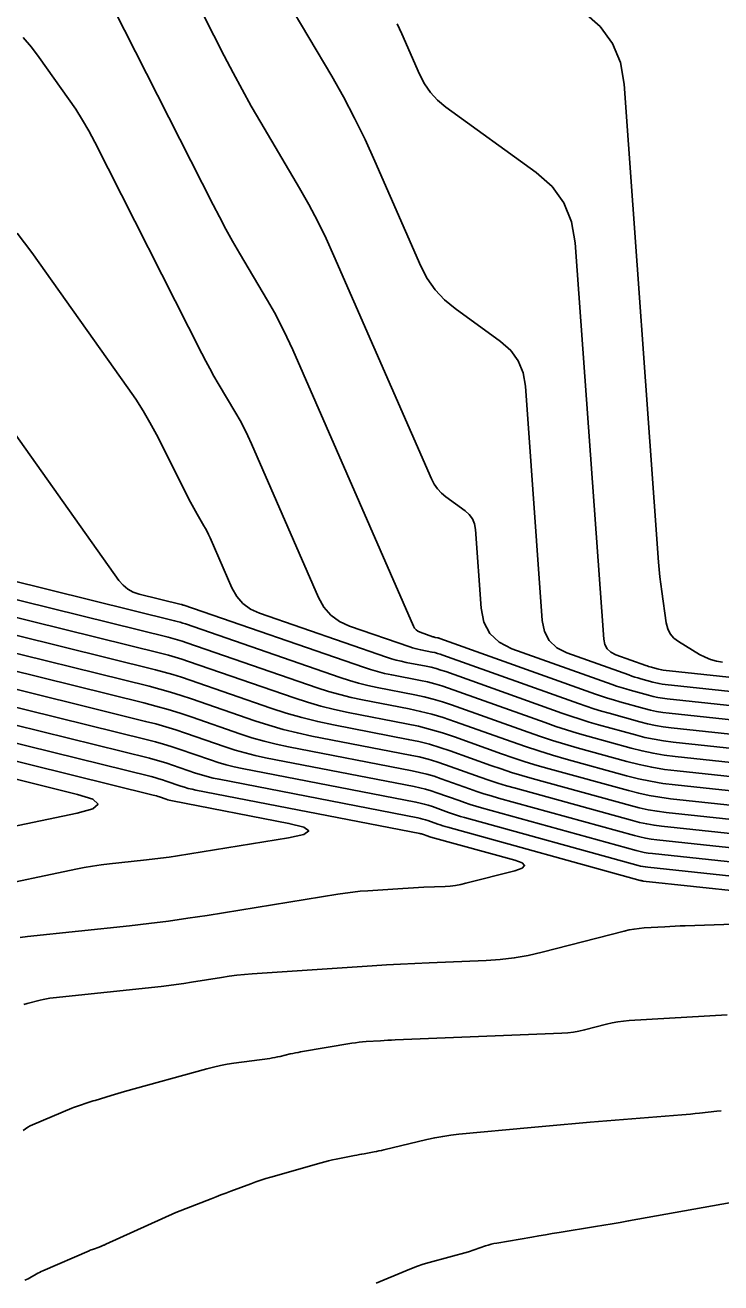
# Model space of a CAD drawing. Extents: x 1354696 to 1366163, y 660729 to 670380.
# Drawn here: x 1362099.4 to 1362146.1, y 664834.4 to 664918.9 of the extents above; entities that cross this region are included whole.
import ezdxf

# ---------------------------------------------------------------- set-up
doc = ezdxf.new("R2010")
doc.units = 0
doc.layers.add('R_Contours', color=7, linetype='Continuous')

msp = doc.modelspace()

# ---------------------------------------------------------------- linework, layer by layer
at = {"layer": 'R_Contours'}
for points in [[(1362185.436, 664868.088), (1362142.616, 664872.66), (1362142.192, 664872.714), (1362141.771, 664872.785), (1362141.354, 664872.873), (1362140.939, 664872.978), (1362139.289, 664873.434), (1362138.878, 664873.552), (1362138.469, 664873.677), (1362138.062, 664873.81), (1362137.658, 664873.95), (1362127.218, 664877.683), (1362127.179, 664877.696), (1362127.14, 664877.707), (1362127.101, 664877.717), (1362127.061, 664877.726), (1362126.901, 664877.757), (1362126.861, 664877.765), (1362126.821, 664877.775), (1362126.782, 664877.786), (1362126.743, 664877.799), (1362125.882, 664878.096), (1362125.737, 664878.163), (1362125.614, 664878.253), (1362125.514, 664878.368), (1362125.436, 664878.508), (1362117.328, 664897.069), (1362116.944, 664897.912), (1362116.535, 664898.742), (1362116.102, 664899.56), (1362115.643, 664900.364), (1362113.759, 664903.557), (1362113.294, 664904.359), (1362112.842, 664905.168), (1362112.404, 664905.984), (1362111.978, 664906.807), (1362102.292, 664925.92)], [(1362109.308, 664923.553), (1362112.733, 664916.794), (1362113.32, 664915.66), (1362113.924, 664914.536), (1362114.546, 664913.422), (1362115.186, 664912.317), (1362117.782, 664907.919), (1362118.414, 664906.81), (1362119.011, 664905.684), (1362119.574, 664904.541), (1362120.102, 664903.379), (1362126.65, 664888.392), (1362126.83, 664888.043), (1362127.05, 664887.728), (1362127.312, 664887.445), (1362127.614, 664887.195), (1362128.905, 664886.262), (1362129.191, 664886.008), (1362129.403, 664885.713), (1362129.542, 664885.377), (1362129.607, 664885.001), (1362129.989, 664879.711), (1362130.172, 664878.781), (1362130.577, 664878.019), (1362131.203, 664877.424), (1362132.05, 664876.998), (1362138.785, 664874.59), (1362139.086, 664874.486), (1362139.389, 664874.387), (1362139.694, 664874.293), (1362140.001, 664874.205), (1362141.232, 664873.866), (1362141.541, 664873.787), (1362141.852, 664873.721), (1362142.166, 664873.668), (1362142.482, 664873.628), (1362185.742, 664869.009)], [(1362186.049, 664869.931), (1362142.348, 664874.596), (1362142.14, 664874.623), (1362141.933, 664874.658), (1362141.728, 664874.701), (1362141.524, 664874.753), (1362140.713, 664874.977), (1362140.511, 664875.035), (1362140.31, 664875.096), (1362140.11, 664875.162), (1362139.911, 664875.231), (1362135.734, 664876.724), (1362135.06, 664877.063), (1362134.562, 664877.536), (1362134.24, 664878.143), (1362134.094, 664878.883), (1362132.958, 664894.627), (1362132.803, 664895.521), (1362132.474, 664896.317), (1362131.97, 664897.017), (1362131.292, 664897.619), (1362128.23, 664899.833), (1362127.513, 664900.426), (1362126.893, 664901.096), (1362126.369, 664901.845), (1362125.943, 664902.672), (1362122.856, 664909.738), (1362122.193, 664911.194), (1362121.488, 664912.627), (1362120.739, 664914.038), (1362119.948, 664915.427), (1362115.329, 664923.253)], [(1362146.193, 664876.094), (1362145.788, 664876.159), (1362145.398, 664876.267), (1362145.022, 664876.418), (1362144.66, 664876.612), (1362143.243, 664877.473), (1362142.926, 664877.712), (1362142.682, 664878), (1362142.513, 664878.338), (1362142.417, 664878.723), (1362142.113, 664880.838), (1362142.047, 664881.327), (1362141.99, 664881.818), (1362141.941, 664882.309), (1362141.902, 664882.801), (1362139.587, 664914.899), (1362139.336, 664916.343), (1362138.804, 664917.631), (1362137.989, 664918.762), (1362136.893, 664919.735)], [(1362124.354, 664918.942), (1362124.659, 664918.272), (1362125.839, 664915.57), (1362126.172, 664914.925), (1362126.581, 664914.34), (1362127.065, 664913.817), (1362127.624, 664913.355), (1362133.679, 664908.976), (1362134.749, 664908.026), (1362135.545, 664906.922), (1362136.065, 664905.665), (1362136.31, 664904.254), (1362138.229, 664877.634), (1362138.3, 664877.277), (1362138.455, 664876.984), (1362138.696, 664876.756), (1362139.021, 664876.592), (1362141.038, 664875.871), (1362141.134, 664875.837), (1362141.23, 664875.806), (1362141.327, 664875.776), (1362141.425, 664875.748), (1362141.817, 664875.64), (1362141.915, 664875.615), (1362142.014, 664875.594), (1362142.114, 664875.577), (1362142.215, 664875.564), (1362186.355, 664870.852)], [(1362099.229, 664918.025), (1362099.78, 664917.38), (1362100.294, 664916.701), (1362102.274, 664913.918), (1362102.755, 664913.214), (1362103.209, 664912.493), (1362103.636, 664911.756), (1362104.036, 664911.003), (1362111.223, 664896.82), (1362111.488, 664896.308), (1362111.761, 664895.8), (1362112.042, 664895.297), (1362112.331, 664894.797), (1362113.505, 664892.81), (1362113.79, 664892.309), (1362114.06, 664891.8), (1362114.314, 664891.284), (1362114.553, 664890.759), (1362119.061, 664880.439), (1362119.425, 664879.785), (1362119.894, 664879.246), (1362120.469, 664878.82), (1362121.15, 664878.51), (1362125.189, 664877.114), (1362125.371, 664877.055), (1362125.554, 664877.003), (1362125.739, 664876.956), (1362125.926, 664876.917), (1362126.677, 664876.771), (1362126.864, 664876.732), (1362127.049, 664876.685), (1362127.232, 664876.631), (1362127.413, 664876.57), (1362136.531, 664873.31), (1362137.038, 664873.134), (1362137.548, 664872.967), (1362138.061, 664872.81), (1362138.577, 664872.663), (1362140.647, 664872.091), (1362141.167, 664871.959), (1362141.69, 664871.848), (1362142.218, 664871.759), (1362142.749, 664871.691), (1362185.13, 664867.167)], [(1362098.829, 664904.89), (1362099.81, 664903.595), (1362106.267, 664894.517), (1362106.787, 664893.756), (1362107.278, 664892.977), (1362107.739, 664892.181), (1362108.171, 664891.367), (1362110.468, 664886.834), (1362110.573, 664886.632), (1362110.68, 664886.432), (1362110.791, 664886.234), (1362110.904, 664886.038), (1362111.366, 664885.256), (1362111.478, 664885.059), (1362111.584, 664884.858), (1362111.684, 664884.655), (1362111.778, 664884.449), (1362113.247, 664881.088), (1362113.568, 664880.509), (1362113.984, 664880.031), (1362114.493, 664879.655), (1362115.095, 664879.38), (1362123.635, 664876.43), (1362123.959, 664876.324), (1362124.287, 664876.23), (1362124.617, 664876.148), (1362124.951, 664876.077), (1362126.293, 664875.817), (1362126.627, 664875.746), (1362126.957, 664875.662), (1362127.284, 664875.566), (1362127.608, 664875.457), (1362135.405, 664872.67), (1362136.014, 664872.458), (1362136.628, 664872.258), (1362137.245, 664872.069), (1362137.865, 664871.891), (1362140.355, 664871.204), (1362140.979, 664871.045), (1362141.609, 664870.912), (1362142.244, 664870.805), (1362142.883, 664870.723), (1362184.824, 664866.245)], [(1362184.645, 664865.31), (1362143.017, 664869.755), (1362142.27, 664869.85), (1362141.528, 664869.975), (1362140.792, 664870.131), (1362140.062, 664870.317), (1362137.153, 664871.12), (1362136.428, 664871.327), (1362135.707, 664871.548), (1362134.991, 664871.782), (1362134.278, 664872.03), (1362127.803, 664874.345), (1362127.337, 664874.501), (1362126.866, 664874.64), (1362126.39, 664874.761), (1362125.909, 664874.863), (1362123.977, 664875.237), (1362123.496, 664875.339), (1362123.019, 664875.458), (1362122.547, 664875.594), (1362122.08, 664875.746), (1362110.015, 664879.914), (1362109.969, 664879.929), (1362109.922, 664879.944), (1362109.875, 664879.957), (1362109.828, 664879.969), (1362107.008, 664880.666), (1362106.607, 664880.802), (1362106.249, 664881), (1362105.933, 664881.261), (1362105.659, 664881.584), (1362097.489, 664893.071)], [(1362095.369, 664882.338), (1362109.398, 664878.87), (1362109.58, 664878.822), (1362109.761, 664878.771), (1362109.942, 664878.716), (1362110.12, 664878.656), (1362120.526, 664875.062), (1362121.136, 664874.863), (1362121.752, 664874.686), (1362122.374, 664874.531), (1362123.002, 664874.398), (1362125.526, 664873.909), (1362126.153, 664873.775), (1362126.774, 664873.618), (1362127.389, 664873.437), (1362127.997, 664873.232), (1362133.151, 664871.389), (1362133.967, 664871.106), (1362134.787, 664870.839), (1362135.612, 664870.586), (1362136.441, 664870.349), (1362139.77, 664869.429), (1362140.605, 664869.217), (1362141.447, 664869.039), (1362142.296, 664868.895), (1362143.151, 664868.787), (1362184.753, 664864.345)], [(1362095.268, 664881.157), (1362108.968, 664877.77), (1362109.285, 664877.688), (1362109.601, 664877.599), (1362109.914, 664877.502), (1362110.226, 664877.398), (1362118.971, 664874.377), (1362119.724, 664874.132), (1362120.485, 664873.913), (1362121.252, 664873.722), (1362122.027, 664873.558), (1362125.142, 664872.955), (1362125.916, 664872.79), (1362126.683, 664872.595), (1362127.442, 664872.372), (1362128.192, 664872.119), (1362132.066, 664870.734), (1362132.963, 664870.423), (1362133.866, 664870.128), (1362134.774, 664869.85), (1362135.687, 664869.589), (1362139.738, 664868.47), (1362140.548, 664868.264), (1362141.364, 664868.092), (1362142.187, 664867.953), (1362143.016, 664867.847), (1362184.86, 664863.38)], [(1362095.408, 664879.917), (1362108.538, 664876.671), (1362108.991, 664876.554), (1362109.44, 664876.426), (1362109.887, 664876.289), (1362110.331, 664876.141), (1362117.417, 664873.693), (1362118.313, 664873.401), (1362119.217, 664873.141), (1362120.131, 664872.914), (1362121.053, 664872.718), (1362124.962, 664871.961), (1362125.782, 664871.786), (1362126.594, 664871.581), (1362127.397, 664871.344), (1362128.191, 664871.077), (1362131.353, 664869.947), (1362132.146, 664869.671), (1362132.943, 664869.411), (1362133.745, 664869.165), (1362134.552, 664868.934), (1362139.872, 664867.465), (1362140.573, 664867.287), (1362141.28, 664867.138), (1362141.992, 664867.017), (1362142.71, 664866.926), (1362184.968, 664862.414)], [(1362095.548, 664878.677), (1362108.108, 664875.571), (1362108.696, 664875.419), (1362109.28, 664875.254), (1362109.86, 664875.075), (1362110.436, 664874.883), (1362115.862, 664873.009), (1362116.901, 664872.67), (1362117.95, 664872.369), (1362119.009, 664872.105), (1362120.078, 664871.878), (1362125.091, 664870.908), (1362125.803, 664870.756), (1362126.507, 664870.577), (1362127.205, 664870.372), (1362127.894, 664870.14), (1362130.639, 664869.159), (1362131.328, 664868.92), (1362132.02, 664868.694), (1362132.716, 664868.48), (1362133.417, 664868.28), (1362140.006, 664866.46), (1362140.598, 664866.31), (1362141.195, 664866.183), (1362141.797, 664866.082), (1362142.403, 664866.004), (1362185.076, 664861.449)], [(1362095.688, 664877.436), (1362107.678, 664874.472), (1362108.401, 664874.285), (1362109.119, 664874.081), (1362109.832, 664873.861), (1362110.541, 664873.626), (1362114.777, 664872.162), (1362115.723, 664871.854), (1362116.678, 664871.58), (1362117.642, 664871.339), (1362118.616, 664871.133), (1362125.22, 664869.854), (1362125.824, 664869.726), (1362126.421, 664869.574), (1362127.012, 664869.4), (1362127.598, 664869.203), (1362129.926, 664868.371), (1362130.51, 664868.168), (1362131.097, 664867.976), (1362131.688, 664867.795), (1362132.282, 664867.625), (1362140.14, 664865.455), (1362140.623, 664865.332), (1362141.111, 664865.229), (1362141.602, 664865.146), (1362142.097, 664865.083), (1362185.184, 664860.483)], [(1362185.291, 664859.518), (1362141.791, 664864.162), (1362141.407, 664864.211), (1362141.027, 664864.275), (1362140.649, 664864.355), (1362140.274, 664864.45), (1362131.147, 664866.971), (1362130.659, 664867.11), (1362130.174, 664867.259), (1362129.692, 664867.416), (1362129.213, 664867.583), (1362127.301, 664868.266), (1362126.82, 664868.428), (1362126.335, 664868.571), (1362125.844, 664868.695), (1362125.348, 664868.801), (1362117.057, 664870.406), (1362116.227, 664870.582), (1362115.406, 664870.787), (1362114.591, 664871.021), (1362113.785, 664871.284), (1362110.575, 664872.393), (1362109.77, 664872.661), (1362108.959, 664872.91), (1362108.143, 664873.142), (1362107.321, 664873.355), (1362095.828, 664876.196)], [(1362095.845, 664874.986), (1362107.448, 664872.118), (1362108.127, 664871.942), (1362108.802, 664871.75), (1362109.472, 664871.544), (1362110.138, 664871.322), (1362112.793, 664870.405), (1362113.459, 664870.188), (1362114.133, 664869.994), (1362114.812, 664869.825), (1362115.499, 664869.68), (1362125.477, 664867.748), (1362125.865, 664867.665), (1362126.249, 664867.568), (1362126.628, 664867.456), (1362127.004, 664867.329), (1362128.499, 664866.795), (1362128.874, 664866.665), (1362129.251, 664866.542), (1362129.631, 664866.425), (1362130.012, 664866.316), (1362140.408, 664863.445), (1362140.674, 664863.378), (1362140.942, 664863.321), (1362141.212, 664863.275), (1362141.485, 664863.241), (1362185.399, 664858.552)], [(1362095.415, 664873.886), (1362107.574, 664870.881), (1362108.111, 664870.741), (1362108.645, 664870.59), (1362109.175, 664870.427), (1362109.701, 664870.252), (1362111.8, 664869.527), (1362112.328, 664869.355), (1362112.86, 664869.202), (1362113.397, 664869.068), (1362113.94, 664868.953), (1362125.606, 664866.694), (1362125.886, 664866.634), (1362126.162, 664866.564), (1362126.436, 664866.484), (1362126.707, 664866.393), (1362127.786, 664866.007), (1362128.056, 664865.913), (1362128.328, 664865.824), (1362128.602, 664865.741), (1362128.877, 664865.662), (1362140.542, 664862.44), (1362140.699, 664862.4), (1362140.858, 664862.367), (1362141.018, 664862.34), (1362141.179, 664862.319), (1362185.507, 664857.587)], [(1362094.986, 664872.787), (1362107.701, 664869.644), (1362108.096, 664869.541), (1362108.488, 664869.43), (1362108.878, 664869.31), (1362109.265, 664869.181), (1362110.808, 664868.648), (1362111.196, 664868.522), (1362111.587, 664868.409), (1362111.982, 664868.311), (1362112.381, 664868.226), (1362125.735, 664865.641), (1362125.906, 664865.604), (1362126.076, 664865.561), (1362126.244, 664865.512), (1362126.411, 664865.456), (1362127.072, 664865.219), (1362127.238, 664865.161), (1362127.405, 664865.107), (1362127.573, 664865.056), (1362127.742, 664865.007), (1362140.676, 664861.435), (1362140.725, 664861.423), (1362140.773, 664861.413), (1362140.823, 664861.404), (1362140.872, 664861.398), (1362161.151, 664859.233)], [(1362099.027, 664857.61), (1362099.526, 664857.669), (1362106.371, 664858.396), (1362107.677, 664858.543), (1362108.981, 664858.709), (1362110.283, 664858.893), (1362111.582, 664859.094), (1362120.349, 664860.516), (1362120.854, 664860.592), (1362121.36, 664860.656), (1362121.868, 664860.708), (1362122.376, 664860.748), (1362124.726, 664860.906), (1362125.08, 664860.929), (1362125.434, 664860.949), (1362125.788, 664860.967), (1362126.142, 664860.982), (1362127.559, 664861.039), (1362127.912, 664861.063), (1362128.262, 664861.105), (1362128.61, 664861.166), (1362128.955, 664861.245), (1362132.237, 664862.091), (1362132.734, 664862.263), (1362132.9, 664862.438), (1362132.737, 664862.616), (1362132.243, 664862.796), (1362126.607, 664864.353), (1362126.545, 664864.371), (1362126.482, 664864.39), (1362126.421, 664864.41), (1362126.359, 664864.431), (1362126.114, 664864.519), (1362126.052, 664864.54), (1362125.99, 664864.558), (1362125.927, 664864.574), (1362125.863, 664864.587), (1362110.823, 664867.5), (1362110.567, 664867.554), (1362110.314, 664867.617), (1362110.064, 664867.689), (1362109.816, 664867.769), (1362108.828, 664868.111), (1362108.58, 664868.193), (1362108.331, 664868.27), (1362108.08, 664868.341), (1362107.827, 664868.407), (1362094.556, 664871.688)], [(1362094.126, 664870.588), (1362107.954, 664867.17), (1362108.064, 664867.141), (1362108.174, 664867.11), (1362108.283, 664867.076), (1362108.391, 664867.04), (1362108.824, 664866.891), (1362108.932, 664866.856), (1362109.042, 664866.824), (1362109.152, 664866.797), (1362109.264, 664866.773), (1362117.072, 664865.261), (1362118.075, 664865.007), (1362118.407, 664864.763), (1362118.068, 664864.53), (1362117.057, 664864.306), (1362109.596, 664863.096), (1362109.028, 664863.008), (1362108.459, 664862.927), (1362107.888, 664862.855), (1362107.317, 664862.79), (1362105.029, 664862.547), (1362104.458, 664862.48), (1362103.889, 664862.398), (1362103.323, 664862.301), (1362102.758, 664862.191), (1362096.583, 664860.902)], [(1362093.696, 664869.489), (1362102.885, 664867.217), (1362103.916, 664866.883), (1362104.256, 664866.562), (1362103.905, 664866.253), (1362102.862, 664865.957), (1362095.015, 664864.32)], [(1362155.336, 664858.801), (1362143.697, 664858.394), (1362143.352, 664858.381), (1362143.007, 664858.366), (1362142.662, 664858.348), (1362142.318, 664858.329), (1362140.939, 664858.249), (1362140.595, 664858.221), (1362140.255, 664858.176), (1362139.916, 664858.115), (1362139.581, 664858.037), (1362134.079, 664856.618), (1362133.148, 664856.404), (1362132.21, 664856.24), (1362131.265, 664856.126), (1362130.313, 664856.063), (1362126.488, 664855.909), (1362125.532, 664855.868), (1362124.576, 664855.82), (1362123.62, 664855.765), (1362122.665, 664855.704), (1362114.596, 664855.162), (1362114.084, 664855.122), (1362113.573, 664855.069), (1362113.064, 664855.005), (1362112.556, 664854.929), (1362110.526, 664854.599), (1362110.019, 664854.521), (1362109.51, 664854.449), (1362109, 664854.384), (1362108.489, 664854.326), (1362101.24, 664853.557), (1362101.017, 664853.529), (1362100.796, 664853.493), (1362100.576, 664853.448), (1362100.358, 664853.395), (1362099.488, 664853.166), (1362099.27, 664853.11)], [(1362146.506, 664852.407), (1362139.926, 664852.024), (1362139.544, 664851.992), (1362139.164, 664851.942), (1362138.788, 664851.874), (1362138.415, 664851.787), (1362136.927, 664851.404), (1362136.553, 664851.318), (1362136.177, 664851.252), (1362135.797, 664851.206), (1362135.415, 664851.181), (1362124.2, 664850.731), (1362123.958, 664850.72), (1362123.716, 664850.708), (1362123.475, 664850.694), (1362123.233, 664850.679), (1362122.267, 664850.614), (1362122.026, 664850.595), (1362121.785, 664850.57), (1362121.545, 664850.539), (1362121.306, 664850.502), (1362117.861, 664849.926), (1362117.687, 664849.895), (1362117.514, 664849.862), (1362117.341, 664849.825), (1362117.169, 664849.786), (1362116.483, 664849.622), (1362116.311, 664849.583), (1362116.138, 664849.548), (1362115.964, 664849.518), (1362115.79, 664849.492), (1362113.382, 664849.164), (1362112.924, 664849.094), (1362112.469, 664849.008), (1362112.017, 664848.907), (1362111.568, 664848.791), (1362106.03, 664847.257), (1362105.806, 664847.193), (1362105.581, 664847.129), (1362105.357, 664847.063), (1362105.133, 664846.996), (1362104.056, 664846.67), (1362103.924, 664846.629), (1362103.792, 664846.588), (1362103.661, 664846.546), (1362103.529, 664846.504), (1362103.004, 664846.332), (1362102.873, 664846.288), (1362102.743, 664846.241), (1362102.614, 664846.192), (1362102.486, 664846.139), (1362099.857, 664845.028), (1362099.691, 664844.951), (1362099.532, 664844.861), (1362099.38, 664844.761), (1362099.235, 664844.648)], [(1362146.11, 664845.973), (1362145.817, 664845.942), (1362144.644, 664845.813), (1362144.351, 664845.781), (1362144.057, 664845.752), (1362143.763, 664845.725), (1362143.469, 664845.7), (1362137.305, 664845.197), (1362136.314, 664845.114), (1362135.323, 664845.029), (1362134.333, 664844.941), (1362133.342, 664844.849), (1362128.496, 664844.396), (1362127.951, 664844.335), (1362127.408, 664844.255), (1362126.869, 664844.156), (1362126.332, 664844.038), (1362123.45, 664843.352), (1362123.286, 664843.314), (1362123.123, 664843.278), (1362122.958, 664843.245), (1362122.794, 664843.213), (1362122.134, 664843.092), (1362121.969, 664843.061), (1362121.805, 664843.03), (1362121.64, 664842.999), (1362121.475, 664842.967), (1362120.254, 664842.73), (1362119.997, 664842.677), (1362119.74, 664842.619), (1362119.485, 664842.555), (1362119.232, 664842.486), (1362115.864, 664841.524), (1362115.522, 664841.423), (1362115.183, 664841.314), (1362114.846, 664841.199), (1362114.511, 664841.076), (1362113.177, 664840.572), (1362112.844, 664840.446), (1362112.511, 664840.319), (1362112.178, 664840.191), (1362111.846, 664840.062), (1362109.469, 664839.137), (1362104.778, 664837.009), (1362104.742, 664836.992), (1362104.705, 664836.976), (1362104.669, 664836.96), (1362104.632, 664836.944), (1362104.486, 664836.881), (1362104.45, 664836.865), (1362104.413, 664836.851), (1362104.376, 664836.837), (1362104.338, 664836.823), (1362103.952, 664836.691), (1362103.876, 664836.664), (1362103.8, 664836.635), (1362103.724, 664836.605), (1362103.649, 664836.573), (1362100.555, 664835.227), (1362100.441, 664835.176), (1362100.328, 664835.121), (1362100.217, 664835.064), (1362100.108, 664835.003), (1362099.673, 664834.755), (1362099.563, 664834.695), (1362099.45, 664834.641), (1362099.336, 664834.592)], [(1362122.929, 664834.389), (1362124.929, 664835.236), (1362125.313, 664835.391), (1362125.701, 664835.533), (1362126.094, 664835.662), (1362126.491, 664835.778), (1362129.125, 664836.501), (1362130.267, 664836.895), (1362130.459, 664836.957), (1362130.652, 664837.01), (1362130.848, 664837.056), (1362131.045, 664837.094), (1362133.393, 664837.495), (1362133.85, 664837.573), (1362134.308, 664837.65), (1362134.766, 664837.726), (1362135.224, 664837.801), (1362137.659, 664838.198), (1362138.217, 664838.29), (1362138.775, 664838.385), (1362139.332, 664838.481), (1362139.89, 664838.579), (1362148.031, 664840.031)]]:
    msp.add_lwpolyline(points, dxfattribs=at)

doc.saveas('drawing.dxf')
